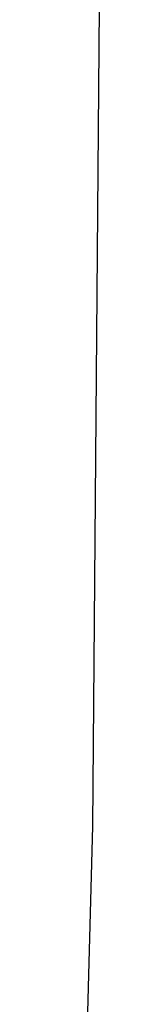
# Model space of a CAD drawing. Header units: millimetres. Extents: x -2852 to 102, y -106 to 97.
# Tile 281 of 656: x -2673.3154 to -2673.299, y -5.3622 to -5.2067. Entities that reach past the tile are written whole.
import ezdxf

# ---------------------------------------------------------------- set-up
doc = ezdxf.new("R2010")
doc.units = ezdxf.units.MM
doc.header["$MEASUREMENT"] = 0
doc.layers.add('Predefinito', color=5, linetype='Continuous')

msp = doc.modelspace()

# ---------------------------------------------------------------- linework, layer by layer
at = {"layer": 'Predefinito', "extrusion": (-0.447515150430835, -0.0006117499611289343, 0.8942761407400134)}
msp.add_lwpolyline([(2.672366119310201, -1930.797504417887), (2.295968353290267, -1930.804038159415), (1.92002411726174, -1930.823631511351), (1.544986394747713, -1930.856260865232), (1.171307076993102, -1930.901886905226), (0.7994364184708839, -1930.960454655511), (0.4298224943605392, -1931.031893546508), (0.0629106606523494, -1931.116117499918), (-0.3008569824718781, -1931.213025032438), (-0.6610421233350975, -1931.322499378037), (-1.017210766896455, -1931.444408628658), (-1.368933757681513, -1931.578605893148), (-1.715787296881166, -1931.724929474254), (-2.057353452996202, -1931.883203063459), (-2.393220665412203, -1932.053235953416), (-2.722984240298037, -1932.234823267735), (-3.046246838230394, -1932.427746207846), (-3.362618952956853, -1932.631772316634), (-3.671719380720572, -1932.846655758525), (-3.973175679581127, -1933.072137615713), (-4.266624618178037, -1933.307946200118), (-4.551712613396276, -1933.553797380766), (-4.828096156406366, -1933.80939492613), (-5.095442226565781, -1934.074430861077), (-5.353428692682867, -1934.348585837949), (-5.601744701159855, -1934.631529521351), (-5.840091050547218, -1934.922920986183), (-6.068180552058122, -1935.222409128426), (-6.285738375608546, -1935.529633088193), (-6.492502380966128, -1935.844222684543), (-6.68822343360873, -1936.165798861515), (-6.872665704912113, -1936.493974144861), (-7.045606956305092, -1936.828353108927), (-7.206838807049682, -1937.168532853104), (-7.356166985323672, -1937.514103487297), (-7.493411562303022, -1937.864648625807), (-7.618407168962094, -1938.219745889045), (-7.731003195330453, -1938.578967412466), (-7.831063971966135, -1938.941880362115), (-7.918468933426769, -1939.308047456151), (-7.993112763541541, -1939.677027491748), (-8.054905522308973, -1940.048375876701), (-8.103772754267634, -1940.421645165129), (-8.139655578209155, -1940.796385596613), (-8.162510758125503, -1941.172145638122), (-8.172310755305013, -1941.548472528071), (-8.169043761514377, -1941.924912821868), (-8.152713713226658, -1942.301012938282), (-8.123340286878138, -1942.676319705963), (-8.080958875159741, -1943.050380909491), (-8.025620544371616, -1943.422745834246), (-7.9573919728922, -1943.7929658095), (-7.876355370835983, -1944.160594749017), (-7.782608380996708, -1944.525189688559), (-7.676263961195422, -1944.88631131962), (-7.557450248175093, -1945.243524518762), (-7.426310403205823, -1945.596398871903), (-7.283002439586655, -1945.944509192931), (-7.127699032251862, -1946.287436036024), (-6.960587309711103, -1946.624766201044), (-6.781868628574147, -1946.956093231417), (-6.591758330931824, -1947.281017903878), (-6.390485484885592, -1947.599148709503), (-6.178292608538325, -1947.91010232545), (-5.95543537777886, -1948.213504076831), (-5.722182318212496, -1948.508988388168), (-5.478814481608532, -1948.796199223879), (-5.225625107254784, -1949.074790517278), (-4.962919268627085, -1949.344426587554), (-4.691013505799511, -1949.604782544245), (-4.410235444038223, -1949.855544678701), (-4.12092339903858, -1950.09641084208), (-3.823425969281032, -1950.327090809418), (-3.518101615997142, -1950.54730662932), (-3.205318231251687, -1950.756792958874), (-2.885452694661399, -1950.955297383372), (-2.558890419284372, -1951.142580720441), (-2.226024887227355, -1951.318417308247), (-1.88725717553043, -1951.482595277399), (-1.542995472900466, -1951.63491680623), (-1.193654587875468, -1951.775198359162), (-0.8396554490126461, -1951.903270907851), (-0.4814245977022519, -1952.018980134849), (-0.1193936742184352, -1952.122186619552), (0.2460011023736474, -1952.212766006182), (0.6143194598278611, -1952.290609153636), (0.9851176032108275, -1952.355622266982), (1.357948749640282, -1952.407727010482), (1.732363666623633, -1952.446860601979), (2.107911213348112, -1952.472975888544), (2.484138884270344, -1952.486041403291), (2.860593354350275, -1952.486041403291), (3.236821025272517, -1952.472975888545), (3.612368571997, -1952.446860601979), (3.986783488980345, -1952.407727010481), (4.359614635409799, -1952.355622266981), (4.730412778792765, -1952.290609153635), (5.098731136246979, -1952.212766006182), (5.464125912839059, -1952.122186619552), (5.826156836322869, -1952.018980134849), (6.184387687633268, -1951.903270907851), (6.538386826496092, -1951.775198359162), (6.887727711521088, -1951.63491680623), (7.231989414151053, -1951.482595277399), (7.570757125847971, -1951.318417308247), (7.903622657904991, -1951.14258072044), (8.23018493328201, -1950.955297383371), (8.550050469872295, -1950.756792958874), (8.862833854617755, -1950.54730662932), (9.168158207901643, -1950.327090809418), (9.465655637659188, -1950.09641084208), (9.75496768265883, -1949.8555446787), (10.03574574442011, -1949.604782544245), (10.30765150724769, -1949.344426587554), (10.57035734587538, -1949.074790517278), (10.82354672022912, -1948.79619922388), (11.06691455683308, -1948.508988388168), (11.30016761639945, -1948.213504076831), (11.52302484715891, -1947.91010232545), (11.73521772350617, -1947.599148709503), (11.9364905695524, -1947.281017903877), (12.12660086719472, -1946.956093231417), (12.30531954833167, -1946.624766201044), (12.47243127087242, -1946.287436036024), (12.62773467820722, -1945.944509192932), (12.77104264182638, -1945.596398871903), (12.90218248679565, -1945.243524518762), (13.02099619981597, -1944.88631131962), (13.12734061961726, -1944.525189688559), (13.22108760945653, -1944.160594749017), (13.30212421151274, -1943.7929658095), (13.37035278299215, -1943.422745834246), (13.42569111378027, -1943.05038090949), (13.46807252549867, -1942.676319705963), (13.49744595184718, -1942.301012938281), (13.5137760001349, -1941.924912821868), (13.51704299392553, -1941.548472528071), (13.50724299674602, -1941.172145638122), (13.48438781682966, -1940.796385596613), (13.44850499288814, -1940.421645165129), (13.39963776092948, -1940.048375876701), (13.33784500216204, -1939.677027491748), (13.26320117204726, -1939.308047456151), (13.17579621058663, -1938.941880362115), (13.07573543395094, -1938.578967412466), (12.96313940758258, -1938.219745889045), (12.8381438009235, -1937.864648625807), (12.70089922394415, -1937.514103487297), (12.55157104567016, -1937.168532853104), (12.39033919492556, -1936.828353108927), (12.21739794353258, -1936.493974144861), (12.03295567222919, -1936.165798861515), (11.83723461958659, -1935.844222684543), (11.630470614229, -1935.529633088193), (11.41291279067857, -1935.222409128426), (11.18482328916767, -1934.922920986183), (10.9464769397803, -1934.631529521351), (10.69816093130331, -1934.348585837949), (10.44017446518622, -1934.074430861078), (10.17282839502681, -1933.80939492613), (9.896444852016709, -1933.553797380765), (9.611356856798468, -1933.307946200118), (9.317907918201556, -1933.072137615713), (9.016451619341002, -1932.846655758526), (8.707351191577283, -1932.631772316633), (8.390979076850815, -1932.427746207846), (8.067716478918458, -1932.234823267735), (7.737952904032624, -1932.053235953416), (7.402085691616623, -1931.883203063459), (7.060519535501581, -1931.724929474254), (6.713665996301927, -1931.578605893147), (6.361943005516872, -1931.444408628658), (6.005774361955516, -1931.322499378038), (5.645589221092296, -1931.213025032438), (5.281821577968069, -1931.116117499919), (4.914909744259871, -1931.031893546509), (4.54529582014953, -1930.960454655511), (4.173425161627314, -1930.901886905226), (3.799745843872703, -1930.856260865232), (3.424708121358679, -1930.823631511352), (3.048763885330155, -1930.804038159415), (2.672366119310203, -1930.797504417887)], dxfattribs=at)
at = {"layer": 'Predefinito', "extrusion": (-0.4475151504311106, -0.0006117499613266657, 0.8942761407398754)}
msp.add_lwpolyline([(2.672366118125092, -1951.713677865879), (2.324751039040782, -1951.707676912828), (1.977550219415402, -1951.689681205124), (1.631177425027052, -1951.659712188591), (1.28604543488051, -1951.617805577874), (0.9425655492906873, -1951.564011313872), (0.6011470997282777, -1951.498393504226), (0.2621969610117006, -1951.42103034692), (-0.0738809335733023, -1951.332014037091), (-0.4066860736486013, -1951.231450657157), (-0.7358218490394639, -1951.119460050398), (-1.060896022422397, -1950.996175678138), (-1.381521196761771, -1950.861744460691), (-1.6973152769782, -1950.716326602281), (-2.007901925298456, -1950.560095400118), (-2.312911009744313, -1950.393237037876), (-2.611979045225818, -1950.215950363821), (-2.904749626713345, -1950.028446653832), (-3.190873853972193, -1949.830949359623), (-3.470010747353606, -1949.623693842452), (-3.741827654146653, -1949.406927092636), (-4.006000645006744, -1949.180907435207), (-4.262214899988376, -1948.945904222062), (-4.510165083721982, -1948.702197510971), (-4.749555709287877, -1948.450077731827), (-4.98010149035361, -1948.189845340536), (-5.201527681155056, -1947.921810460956), (-5.413570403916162, -1947.646292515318), (-5.615976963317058, -1947.363619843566), (-5.808506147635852, -1947.074129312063), (-5.990928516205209, -1946.778165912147), (-6.163026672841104, -1946.476082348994), (-6.32459552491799, -1946.168238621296), (-6.47544252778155, -1945.855001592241), (-6.615387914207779, -1945.536744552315), (-6.744264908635, -1945.213846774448), (-6.861919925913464, -1944.886693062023), (-6.968212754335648, -1944.555673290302), (-7.063016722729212, -1944.221181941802), (-7.146218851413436, -1943.883617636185), (-7.217719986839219, -1943.543382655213), (-7.277434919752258, -1943.200882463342), (-7.325292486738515, -1942.856525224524), (-7.361235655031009, -1942.510721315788), (-7.385221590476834, -1942.163882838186), (-7.397221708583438, -1941.816423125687), (-7.397221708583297, -1941.468756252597), (-7.385221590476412, -1941.121296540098), (-7.361235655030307, -1940.774458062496), (-7.325292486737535, -1940.42865415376), (-7.277434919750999, -1940.084296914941), (-7.217719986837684, -1939.741796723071), (-7.146218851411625, -1939.401561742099), (-7.06301672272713, -1939.063997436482), (-6.968212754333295, -1938.729506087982), (-6.861919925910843, -1938.398486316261), (-6.744264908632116, -1938.071332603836), (-6.615387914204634, -1937.748434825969), (-6.475442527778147, -1937.430177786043), (-6.324595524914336, -1937.116940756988), (-6.1630266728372, -1936.809097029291), (-5.990928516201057, -1936.507013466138), (-5.808506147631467, -1936.211050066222), (-5.615976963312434, -1935.921559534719), (-5.413570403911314, -1935.638886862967), (-5.201527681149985, -1935.363368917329), (-4.980101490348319, -1935.09533403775), (-4.749555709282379, -1934.835101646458), (-4.51016508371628, -1934.582981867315), (-4.262214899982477, -1934.339275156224), (-4.006000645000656, -1934.104271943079), (-3.741827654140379, -1933.87825228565), (-3.470010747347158, -1933.661485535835), (-3.19087385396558, -1933.454230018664), (-2.90474962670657, -1933.256732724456), (-2.611979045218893, -1933.069229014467), (-2.312911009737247, -1932.891942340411), (-2.007901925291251, -1932.725083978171), (-1.697315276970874, -1932.568852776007), (-1.381521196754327, -1932.423434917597), (-1.060896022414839, -1932.289003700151), (-0.7358218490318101, -1932.16571932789), (-0.406686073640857, -1932.053728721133), (-0.0738809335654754, -1931.953165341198), (0.2621969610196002, -1931.864149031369), (0.6011470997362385, -1931.786785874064), (0.9425655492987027, -1931.721168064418), (1.286045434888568, -1931.667373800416), (1.631177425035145, -1931.6254671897), (1.97755021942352, -1931.595498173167), (2.32475103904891, -1931.577502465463), (2.672366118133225, -1931.571501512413)], dxfattribs=at)
at = {"layer": 'Predefinito', "extrusion": (-0.4475151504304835, -0.0006117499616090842, 0.894276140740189)}
msp.add_lwpolyline([(2.672366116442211, -1932.642589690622), (2.361720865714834, -1932.647952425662), (2.051445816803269, -1932.664034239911), (1.741910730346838, -1932.690815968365), (1.433484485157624, -1932.728265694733), (1.126534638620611, -1932.776338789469), (0.8214269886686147, -1932.834977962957), (0.5185251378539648, -1932.904113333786), (0.2181900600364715, -1932.983662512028), (-0.0792203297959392, -1933.073530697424), (-0.3733516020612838, -1933.173610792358), (-0.663853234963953, -1933.283783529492), (-0.9503790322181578, -1933.403917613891), (-1.232587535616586, -1933.533869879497), (-1.510142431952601, -1933.67348545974), (-1.782712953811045, -1933.822597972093), (-2.049974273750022, -1933.981029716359), (-2.311607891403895, -1934.148591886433), (-2.567302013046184, -1934.325084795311), (-2.816751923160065, -1934.510298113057), (-3.059660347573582, -1934.704011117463), (-3.295737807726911, -1934.905992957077), (-3.524702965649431, -1935.116002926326), (-3.746282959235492, -1935.333790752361), (-3.960213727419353, -1935.559096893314), (-4.166240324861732, -1935.791652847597), (-4.364117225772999, -1936.031181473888), (-4.553608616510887, -1936.277397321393), (-4.734488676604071, -1936.530006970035), (-4.906541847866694, -1936.788709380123), (-5.069563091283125, -1937.053196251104), (-5.22335813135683, -1937.323152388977), (-5.367743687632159, -1937.598256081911), (-5.50254769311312, -1937.878179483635), (-5.627609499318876, -1938.162589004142), (-5.742780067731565, -1938.451145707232), (-5.847922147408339, -1938.743505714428), (-5.942910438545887, -1939.039320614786), (-6.027631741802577, -1939.338237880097), (-6.101985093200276, -1939.639901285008), (-6.165881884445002, -1939.943951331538), (-6.219245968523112, -1940.250025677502), (-6.262013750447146, -1940.557759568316), (-6.294134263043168, -1940.866786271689), (-6.315569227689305, -1941.176737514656), (-6.326293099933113, -1941.487243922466), (-6.326293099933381, -1941.797935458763), (-6.315569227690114, -1942.108441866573), (-6.294134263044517, -1942.41839310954), (-6.262013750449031, -1942.727419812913), (-6.219245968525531, -1943.035153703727), (-6.165881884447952, -1943.34122804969), (-6.101985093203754, -1943.645278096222), (-6.027631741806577, -1943.946941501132), (-5.942910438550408, -1944.245858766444), (-5.847922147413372, -1944.541673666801), (-5.742780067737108, -1944.834033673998), (-5.62760949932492, -1945.122590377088), (-5.502547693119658, -1945.406999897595), (-5.367743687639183, -1945.68692329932), (-5.223358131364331, -1945.962026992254), (-5.069563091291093, -1946.231983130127), (-4.906541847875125, -1946.496470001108), (-4.734488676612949, -1946.755172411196), (-4.553608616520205, -1947.007782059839), (-4.364117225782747, -1947.253997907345), (-4.166240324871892, -1947.493526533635), (-3.96021372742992, -1947.726082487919), (-3.746282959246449, -1947.951388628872), (-3.524702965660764, -1948.169176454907), (-3.29573780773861, -1948.379186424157), (-3.059660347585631, -1948.581168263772), (-2.816751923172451, -1948.774881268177), (-2.567302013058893, -1948.960094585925), (-2.311607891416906, -1949.136587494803), (-2.049974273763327, -1949.304149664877), (-1.782712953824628, -1949.462581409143), (-1.510142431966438, -1949.611693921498), (-1.232587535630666, -1949.751309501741), (-0.9503790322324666, -1949.881261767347), (-0.663853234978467, -1950.001395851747), (-0.3733516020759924, -1950.111568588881), (-0.0792203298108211, -1950.211648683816), (0.2181900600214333, -1950.301516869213), (0.5185251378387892, -1950.381066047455), (0.8214269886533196, -1950.450201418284), (1.126534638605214, -1950.508840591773), (1.433484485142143, -1950.556913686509), (1.741910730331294, -1950.594363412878), (2.051445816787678, -1950.621145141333), (2.361720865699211, -1950.637226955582), (2.67236611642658, -1950.642589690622)], dxfattribs=at)
at = {"layer": 'Predefinito', "extrusion": (-0.5601379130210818, -0.0007657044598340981, 0.828399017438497)}
msp.add_lwpolyline([(1.524329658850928, -1657.249171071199), (1.368958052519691, -1657.247446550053), (1.212267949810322, -1657.242211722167), (1.054361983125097, -1657.233376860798), (0.8953485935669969, -1657.220855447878), (0.7353419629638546, -1657.204564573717), (0.5744619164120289, -1657.18442534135), (0.4128337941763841, -1657.16036327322), (0.2505882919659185, -1657.132308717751), (0.0878612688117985, -1657.100197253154), (-0.0752064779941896, -1657.063970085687), (-0.2384694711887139, -1657.023574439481), (-0.4017778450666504, -1656.978963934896), (-0.5649776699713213, -1656.930098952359), (-0.7279113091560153, -1656.876946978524), (-0.8904178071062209, -1656.819482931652), (-1.052333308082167, -1656.757689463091), (-1.213491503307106, -1656.691557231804), (-1.373724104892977, -1656.621085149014), (-1.532861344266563, -1656.546280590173), (-1.690732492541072, -1656.467159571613), (-1.847166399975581, -1656.38374688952), (-2.001992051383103, -1656.296076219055), (-2.15503913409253, -1656.20419017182), (-2.306138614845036, -1656.108140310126), (-2.455123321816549, -1656.007987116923), (-2.601828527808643, -1655.903799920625), (-2.746092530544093, -1655.795656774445), (-2.887757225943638, -1655.683644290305), (-3.026668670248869, -1655.567857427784), (-3.162677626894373, -1655.448399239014), (-3.295640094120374, -1655.325380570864), (-3.425417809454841, -1655.198919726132), (-3.55187872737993, -1655.069142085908), (-3.674897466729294, -1654.936179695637), (-3.794355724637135, -1654.80017081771), (-3.910142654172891, -1654.661259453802), (-4.022155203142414, -1654.519594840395), (-4.130298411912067, -1654.375330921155), (-4.234485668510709, -1654.228625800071), (-4.33463891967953, -1654.079641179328), (-4.430688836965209, -1653.928541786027), (-4.522574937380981, -1653.775494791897), (-4.61024565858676, -1653.620669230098), (-4.693658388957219, -1653.464235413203), (-4.772779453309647, -1653.3063643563), (-4.847584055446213, -1653.14722720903), (-4.918056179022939, -1652.986994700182), (-4.98418844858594, -1652.825836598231), (-5.045981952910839, -1652.663921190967), (-5.103446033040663, -1652.501414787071), (-5.156598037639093, -1652.338481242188), (-5.205463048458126, -1652.175281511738), (-5.250073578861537, -1652.011973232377), (-5.29046924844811, -1651.848710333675), (-5.326696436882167, -1651.685642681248), (-5.358807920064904, -1651.522915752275), (-5.386862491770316, -1651.360670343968), (-5.410924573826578, -1651.199042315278), (-5.431063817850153, -1651.038162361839), (-5.447354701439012, -1650.878155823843), (-5.459876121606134, -1650.719142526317), (-5.468710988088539, -1650.561236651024), (-5.473945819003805, -1650.404546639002), (-5.47567034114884, -1650.249175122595), (-5.473945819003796, -1650.093803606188), (-5.468710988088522, -1649.937113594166), (-5.45987612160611, -1649.779207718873), (-5.44735470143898, -1649.620194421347), (-5.431063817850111, -1649.460187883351), (-5.410924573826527, -1649.299307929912), (-5.386862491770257, -1649.137679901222), (-5.358807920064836, -1648.975434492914), (-5.326696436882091, -1648.812707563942), (-5.290469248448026, -1648.649639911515), (-5.250073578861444, -1648.486377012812), (-5.205463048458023, -1648.323068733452), (-5.156598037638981, -1648.159869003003), (-5.103446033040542, -1647.99693545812), (-5.04598195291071, -1647.834429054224), (-4.984188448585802, -1647.672513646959), (-4.918056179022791, -1647.511355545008), (-4.847584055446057, -1647.35112303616), (-4.772779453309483, -1647.191985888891), (-4.693658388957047, -1647.034114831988), (-4.610245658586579, -1646.877681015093), (-4.522574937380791, -1646.722855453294), (-4.430688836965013, -1646.569808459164), (-4.334638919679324, -1646.418709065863), (-4.234485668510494, -1646.269724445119), (-4.130298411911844, -1646.123019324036), (-4.022155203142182, -1645.978755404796), (-3.910142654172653, -1645.837090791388), (-3.794355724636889, -1645.698179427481), (-3.674897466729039, -1645.562170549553), (-3.551878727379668, -1645.429208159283), (-3.425417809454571, -1645.29943051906), (-3.295640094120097, -1645.172969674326), (-3.162677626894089, -1645.049951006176), (-3.026668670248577, -1644.930492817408), (-2.88775722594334, -1644.814705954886), (-2.746092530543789, -1644.702693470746), (-2.601828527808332, -1644.594550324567), (-2.455123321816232, -1644.490363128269), (-2.306138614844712, -1644.390209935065), (-2.155039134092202, -1644.29416007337), (-2.001992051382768, -1644.202274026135), (-1.84716639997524, -1644.114603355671), (-1.690732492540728, -1644.031190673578), (-1.532861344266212, -1643.952069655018), (-1.373724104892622, -1643.877265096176), (-1.213491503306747, -1643.806793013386), (-1.052333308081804, -1643.740660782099), (-0.8904178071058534, -1643.678867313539), (-0.7279113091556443, -1643.621403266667), (-0.5649776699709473, -1643.568251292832), (-0.4017778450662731, -1643.519386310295), (-0.238469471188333, -1643.47477580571), (-0.0752064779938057, -1643.434380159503), (0.0878612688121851, -1643.398152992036), (0.2505882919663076, -1643.366041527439), (0.4128337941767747, -1643.337986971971), (0.5744619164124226, -1643.313924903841), (0.7353419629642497, -1643.293785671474), (0.8953485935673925, -1643.277494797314), (1.054361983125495, -1643.264973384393), (1.212267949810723, -1643.256138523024), (1.368958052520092, -1643.250903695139), (1.524329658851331, -1643.249179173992), (1.679701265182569, -1643.250903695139), (1.836391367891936, -1643.256138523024), (1.994297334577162, -1643.264973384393), (2.153310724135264, -1643.277494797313), (2.313317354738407, -1643.293785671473), (2.474197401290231, -1643.313924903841), (2.635825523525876, -1643.337986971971), (2.798071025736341, -1643.366041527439), (2.960798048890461, -1643.398152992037), (3.123865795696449, -1643.434380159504), (3.287128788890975, -1643.47477580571), (3.45043716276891, -1643.519386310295), (3.613636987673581, -1643.568251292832), (3.776570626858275, -1643.621403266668), (3.939077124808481, -1643.678867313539), (4.100992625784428, -1643.740660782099), (4.262150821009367, -1643.806793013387), (4.42238342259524, -1643.877265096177), (4.581520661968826, -1643.952069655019), (4.739391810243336, -1644.031190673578), (4.895825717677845, -1644.114603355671), (5.050651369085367, -1644.202274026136), (5.203698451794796, -1644.294160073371), (5.354797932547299, -1644.390209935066), (5.503782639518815, -1644.490363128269), (5.650487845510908, -1644.594550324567), (5.794751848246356, -1644.702693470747), (5.936416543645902, -1644.814705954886), (6.075327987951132, -1644.930492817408), (6.211336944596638, -1645.049951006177), (6.344299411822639, -1645.172969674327), (6.474077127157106, -1645.29943051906), (6.600538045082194, -1645.429208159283), (6.723556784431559, -1645.562170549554), (6.843015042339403, -1645.698179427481), (6.958801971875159, -1645.837090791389), (7.07081452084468, -1645.978755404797), (7.178957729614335, -1646.123019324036), (7.283144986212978, -1646.26972444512), (7.383298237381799, -1646.418709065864), (7.47934815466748, -1646.569808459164), (7.571234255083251, -1646.722855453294), (7.658904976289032, -1646.877681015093), (7.742317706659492, -1647.034114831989), (7.821438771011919, -1647.191985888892), (7.896243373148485, -1647.351123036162), (7.966715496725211, -1647.511355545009), (8.032847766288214, -1647.67251364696), (8.094641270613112, -1647.834429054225), (8.152105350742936, -1647.99693545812), (8.205257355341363, -1648.159869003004), (8.254122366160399, -1648.323068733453), (8.298732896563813, -1648.486377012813), (8.339128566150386, -1648.649639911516), (8.375355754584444, -1648.812707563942), (8.40746723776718, -1648.975434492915), (8.435521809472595, -1649.137679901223), (8.459583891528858, -1649.299307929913), (8.479723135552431, -1649.460187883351), (8.496014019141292, -1649.620194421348), (8.508535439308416, -1649.779207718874), (8.517370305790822, -1649.937113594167), (8.522605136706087, -1650.093803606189), (8.524329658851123, -1650.249175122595), (8.522605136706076, -1650.404546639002), (8.517370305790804, -1650.561236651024), (8.508535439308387, -1650.719142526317), (8.496014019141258, -1650.878155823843), (8.479723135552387, -1651.03816236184), (8.459583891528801, -1651.199042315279), (8.43552180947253, -1651.360670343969), (8.407467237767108, -1651.522915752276), (8.375355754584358, -1651.685642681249), (8.339128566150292, -1651.848710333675), (8.298732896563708, -1652.011973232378), (8.254122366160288, -1652.175281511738), (8.205257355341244, -1652.338481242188), (8.152105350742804, -1652.501414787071), (8.094641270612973, -1652.663921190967), (8.032847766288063, -1652.825836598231), (7.96671549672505, -1652.986994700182), (7.896243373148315, -1653.14722720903), (7.821438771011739, -1653.3063643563), (7.742317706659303, -1653.464235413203), (7.658904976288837, -1653.620669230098), (7.571234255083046, -1653.775494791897), (7.479348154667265, -1653.928541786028), (7.383298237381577, -1654.079641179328), (7.283144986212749, -1654.228625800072), (7.178957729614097, -1654.375330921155), (7.070814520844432, -1654.519594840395), (6.958801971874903, -1654.661259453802), (6.84301504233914, -1654.80017081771), (6.723556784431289, -1654.936179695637), (6.600538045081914, -1655.069142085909), (6.474077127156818, -1655.198919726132), (6.344299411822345, -1655.325380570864), (6.211336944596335, -1655.448399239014), (6.075327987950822, -1655.567857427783), (5.936416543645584, -1655.683644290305), (5.794751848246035, -1655.795656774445), (5.650487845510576, -1655.903799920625), (5.503782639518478, -1656.007987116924), (5.354797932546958, -1656.108140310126), (5.203698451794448, -1656.204190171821), (5.050651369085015, -1656.296076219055), (4.895825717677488, -1656.38374688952), (4.739391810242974, -1656.467159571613), (4.581520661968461, -1656.546280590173), (4.42238342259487, -1656.621085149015), (4.262150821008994, -1656.691557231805), (4.100992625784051, -1656.757689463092), (3.939077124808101, -1656.819482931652), (3.776570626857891, -1656.876946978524), (3.613636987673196, -1656.930098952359), (3.450437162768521, -1656.978963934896), (3.287128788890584, -1657.023574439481), (3.123865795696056, -1657.063970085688), (2.960798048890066, -1657.100197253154), (2.798071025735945, -1657.132308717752), (2.635825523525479, -1657.16036327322), (2.474197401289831, -1657.18442534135), (2.313317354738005, -1657.204564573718), (2.153310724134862, -1657.220855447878), (1.994297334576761, -1657.233376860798), (1.836391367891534, -1657.242211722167), (1.679701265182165, -1657.247446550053), (1.524329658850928, -1657.249171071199)], dxfattribs=at)
msp.add_lwpolyline([(1.524329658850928, -1657.249171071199), (1.368958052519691, -1657.247446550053), (1.212267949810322, -1657.242211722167), (1.054361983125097, -1657.233376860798), (0.8953485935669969, -1657.220855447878), (0.7353419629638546, -1657.204564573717), (0.5744619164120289, -1657.18442534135), (0.4128337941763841, -1657.16036327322), (0.2505882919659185, -1657.132308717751), (0.0878612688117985, -1657.100197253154), (-0.0752064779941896, -1657.063970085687), (-0.2384694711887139, -1657.023574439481), (-0.4017778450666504, -1656.978963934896), (-0.5649776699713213, -1656.930098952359), (-0.7279113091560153, -1656.876946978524), (-0.8904178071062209, -1656.819482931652), (-1.052333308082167, -1656.757689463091), (-1.213491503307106, -1656.691557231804), (-1.373724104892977, -1656.621085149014), (-1.532861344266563, -1656.546280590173), (-1.690732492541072, -1656.467159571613), (-1.847166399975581, -1656.38374688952), (-2.001992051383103, -1656.296076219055), (-2.15503913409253, -1656.20419017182), (-2.306138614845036, -1656.108140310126), (-2.455123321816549, -1656.007987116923), (-2.601828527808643, -1655.903799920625), (-2.746092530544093, -1655.795656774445), (-2.887757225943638, -1655.683644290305), (-3.026668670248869, -1655.567857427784), (-3.162677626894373, -1655.448399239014), (-3.295640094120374, -1655.325380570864), (-3.425417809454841, -1655.198919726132), (-3.55187872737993, -1655.069142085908), (-3.674897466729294, -1654.936179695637), (-3.794355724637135, -1654.80017081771), (-3.910142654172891, -1654.661259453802), (-4.022155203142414, -1654.519594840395), (-4.130298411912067, -1654.375330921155), (-4.234485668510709, -1654.228625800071), (-4.33463891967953, -1654.079641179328), (-4.430688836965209, -1653.928541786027), (-4.522574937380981, -1653.775494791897), (-4.61024565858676, -1653.620669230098), (-4.693658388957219, -1653.464235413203), (-4.772779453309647, -1653.3063643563), (-4.847584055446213, -1653.14722720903), (-4.918056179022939, -1652.986994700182), (-4.98418844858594, -1652.825836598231), (-5.045981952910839, -1652.663921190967), (-5.103446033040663, -1652.501414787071), (-5.156598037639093, -1652.338481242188), (-5.205463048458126, -1652.175281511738), (-5.250073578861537, -1652.011973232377), (-5.29046924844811, -1651.848710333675), (-5.326696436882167, -1651.685642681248), (-5.358807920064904, -1651.522915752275), (-5.386862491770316, -1651.360670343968), (-5.410924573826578, -1651.199042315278), (-5.431063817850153, -1651.038162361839), (-5.447354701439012, -1650.878155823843), (-5.459876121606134, -1650.719142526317), (-5.468710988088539, -1650.561236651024), (-5.473945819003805, -1650.404546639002), (-5.47567034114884, -1650.249175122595), (-5.473945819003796, -1650.093803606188), (-5.468710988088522, -1649.937113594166), (-5.45987612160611, -1649.779207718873), (-5.44735470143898, -1649.620194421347), (-5.431063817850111, -1649.460187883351), (-5.410924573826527, -1649.299307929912), (-5.386862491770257, -1649.137679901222), (-5.358807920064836, -1648.975434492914), (-5.326696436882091, -1648.812707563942), (-5.290469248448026, -1648.649639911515), (-5.250073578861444, -1648.486377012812), (-5.205463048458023, -1648.323068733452), (-5.156598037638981, -1648.159869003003), (-5.103446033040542, -1647.99693545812), (-5.04598195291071, -1647.834429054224), (-4.984188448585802, -1647.672513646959), (-4.918056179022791, -1647.511355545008), (-4.847584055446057, -1647.35112303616), (-4.772779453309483, -1647.191985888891), (-4.693658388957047, -1647.034114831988), (-4.610245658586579, -1646.877681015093), (-4.522574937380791, -1646.722855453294), (-4.430688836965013, -1646.569808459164), (-4.334638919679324, -1646.418709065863), (-4.234485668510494, -1646.269724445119), (-4.130298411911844, -1646.123019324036), (-4.022155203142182, -1645.978755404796), (-3.910142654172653, -1645.837090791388), (-3.794355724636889, -1645.698179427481), (-3.674897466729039, -1645.562170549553), (-3.551878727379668, -1645.429208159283), (-3.425417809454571, -1645.29943051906), (-3.295640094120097, -1645.172969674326), (-3.162677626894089, -1645.049951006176), (-3.026668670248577, -1644.930492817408), (-2.88775722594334, -1644.814705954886), (-2.746092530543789, -1644.702693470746), (-2.601828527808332, -1644.594550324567), (-2.455123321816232, -1644.490363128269), (-2.306138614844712, -1644.390209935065), (-2.155039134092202, -1644.29416007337), (-2.001992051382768, -1644.202274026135), (-1.84716639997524, -1644.114603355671), (-1.690732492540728, -1644.031190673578), (-1.532861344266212, -1643.952069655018), (-1.373724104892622, -1643.877265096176), (-1.213491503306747, -1643.806793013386), (-1.052333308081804, -1643.740660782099), (-0.8904178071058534, -1643.678867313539), (-0.7279113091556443, -1643.621403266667), (-0.5649776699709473, -1643.568251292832), (-0.4017778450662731, -1643.519386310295), (-0.238469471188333, -1643.47477580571), (-0.0752064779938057, -1643.434380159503), (0.0878612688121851, -1643.398152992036), (0.2505882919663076, -1643.366041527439), (0.4128337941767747, -1643.337986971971), (0.5744619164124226, -1643.313924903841), (0.7353419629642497, -1643.293785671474), (0.8953485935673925, -1643.277494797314), (1.054361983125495, -1643.264973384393), (1.212267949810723, -1643.256138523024), (1.368958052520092, -1643.250903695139), (1.524329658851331, -1643.249179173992), (1.679701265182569, -1643.250903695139), (1.836391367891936, -1643.256138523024), (1.994297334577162, -1643.264973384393), (2.153310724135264, -1643.277494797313), (2.313317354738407, -1643.293785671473), (2.474197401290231, -1643.313924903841), (2.635825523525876, -1643.337986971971), (2.798071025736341, -1643.366041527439), (2.960798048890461, -1643.398152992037), (3.123865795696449, -1643.434380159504), (3.287128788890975, -1643.47477580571), (3.45043716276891, -1643.519386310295), (3.613636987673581, -1643.568251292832), (3.776570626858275, -1643.621403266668), (3.939077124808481, -1643.678867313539), (4.100992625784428, -1643.740660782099), (4.262150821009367, -1643.806793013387), (4.42238342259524, -1643.877265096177), (4.581520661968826, -1643.952069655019), (4.739391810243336, -1644.031190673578), (4.895825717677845, -1644.114603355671), (5.050651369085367, -1644.202274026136), (5.203698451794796, -1644.294160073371), (5.354797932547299, -1644.390209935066), (5.503782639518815, -1644.490363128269), (5.650487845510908, -1644.594550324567), (5.794751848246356, -1644.702693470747), (5.936416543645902, -1644.814705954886), (6.075327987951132, -1644.930492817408), (6.211336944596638, -1645.049951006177), (6.344299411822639, -1645.172969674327), (6.474077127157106, -1645.29943051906), (6.600538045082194, -1645.429208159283), (6.723556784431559, -1645.562170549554), (6.843015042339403, -1645.698179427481), (6.958801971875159, -1645.837090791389), (7.07081452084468, -1645.978755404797), (7.178957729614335, -1646.123019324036), (7.283144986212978, -1646.26972444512), (7.383298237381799, -1646.418709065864), (7.47934815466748, -1646.569808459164), (7.571234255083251, -1646.722855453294), (7.658904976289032, -1646.877681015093), (7.742317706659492, -1647.034114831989), (7.821438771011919, -1647.191985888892), (7.896243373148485, -1647.351123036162), (7.966715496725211, -1647.511355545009), (8.032847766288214, -1647.67251364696), (8.094641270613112, -1647.834429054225), (8.152105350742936, -1647.99693545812), (8.205257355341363, -1648.159869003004), (8.254122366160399, -1648.323068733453), (8.298732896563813, -1648.486377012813), (8.339128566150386, -1648.649639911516), (8.375355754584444, -1648.812707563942), (8.40746723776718, -1648.975434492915), (8.435521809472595, -1649.137679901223), (8.459583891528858, -1649.299307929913), (8.479723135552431, -1649.460187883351), (8.496014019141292, -1649.620194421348), (8.508535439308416, -1649.779207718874), (8.517370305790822, -1649.937113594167), (8.522605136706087, -1650.093803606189), (8.524329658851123, -1650.249175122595), (8.522605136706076, -1650.404546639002), (8.517370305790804, -1650.561236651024), (8.508535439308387, -1650.719142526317), (8.496014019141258, -1650.878155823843), (8.479723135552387, -1651.03816236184), (8.459583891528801, -1651.199042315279), (8.43552180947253, -1651.360670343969), (8.407467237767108, -1651.522915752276), (8.375355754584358, -1651.685642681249), (8.339128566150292, -1651.848710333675), (8.298732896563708, -1652.011973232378), (8.254122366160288, -1652.175281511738), (8.205257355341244, -1652.338481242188), (8.152105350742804, -1652.501414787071), (8.094641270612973, -1652.663921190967), (8.032847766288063, -1652.825836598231), (7.96671549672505, -1652.986994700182), (7.896243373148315, -1653.14722720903), (7.821438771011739, -1653.3063643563), (7.742317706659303, -1653.464235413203), (7.658904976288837, -1653.620669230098), (7.571234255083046, -1653.775494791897), (7.479348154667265, -1653.928541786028), (7.383298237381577, -1654.079641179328), (7.283144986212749, -1654.228625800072), (7.178957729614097, -1654.375330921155), (7.070814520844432, -1654.519594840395), (6.958801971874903, -1654.661259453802), (6.84301504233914, -1654.80017081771), (6.723556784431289, -1654.936179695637), (6.600538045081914, -1655.069142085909), (6.474077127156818, -1655.198919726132), (6.344299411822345, -1655.325380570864), (6.211336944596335, -1655.448399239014), (6.075327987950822, -1655.567857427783), (5.936416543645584, -1655.683644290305), (5.794751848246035, -1655.795656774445), (5.650487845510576, -1655.903799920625), (5.503782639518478, -1656.007987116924), (5.354797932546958, -1656.108140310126), (5.203698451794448, -1656.204190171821), (5.050651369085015, -1656.296076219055), (4.895825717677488, -1656.38374688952), (4.739391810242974, -1656.467159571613), (4.581520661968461, -1656.546280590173), (4.42238342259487, -1656.621085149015), (4.262150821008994, -1656.691557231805), (4.100992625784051, -1656.757689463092), (3.939077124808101, -1656.819482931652), (3.776570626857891, -1656.876946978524), (3.613636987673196, -1656.930098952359), (3.450437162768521, -1656.978963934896), (3.287128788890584, -1657.023574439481), (3.123865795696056, -1657.063970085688), (2.960798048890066, -1657.100197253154), (2.798071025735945, -1657.132308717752), (2.635825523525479, -1657.16036327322), (2.474197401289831, -1657.18442534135), (2.313317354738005, -1657.204564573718), (2.153310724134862, -1657.220855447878), (1.994297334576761, -1657.233376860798), (1.836391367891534, -1657.242211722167), (1.679701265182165, -1657.247446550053), (1.524329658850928, -1657.249171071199)], dxfattribs=at)
at = {"layer": 'Predefinito', "extrusion": (-0.5509164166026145, -0.0007530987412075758, 0.8345600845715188)}
msp.add_lwpolyline([(1.524329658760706, -1682.886588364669), (1.36895805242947, -1682.884863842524), (1.212267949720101, -1682.879629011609), (1.054361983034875, -1682.870794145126), (0.8953485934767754, -1682.858272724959), (0.7353419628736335, -1682.84198184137), (0.57446191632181, -1682.821842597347), (0.4128337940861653, -1682.79778051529), (0.2505882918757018, -1682.769725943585), (0.0878612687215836, -1682.737614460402), (-0.0752064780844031, -1682.701387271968), (-0.2384694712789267, -1682.660991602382), (-0.4017778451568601, -1682.616381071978), (-0.5649776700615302, -1682.567516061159), (-0.7279113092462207, -1682.51436405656), (-0.8904178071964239, -1682.45689997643), (-1.05233330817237, -1682.395106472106), (-1.213491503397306, -1682.328974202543), (-1.373724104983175, -1682.258502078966), (-1.532861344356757, -1682.183697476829), (-1.690732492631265, -1682.104576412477), (-1.847166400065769, -1682.021163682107), (-2.001992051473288, -1681.933492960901), (-2.155039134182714, -1681.841606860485), (-2.306138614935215, -1681.745556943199), (-2.455123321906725, -1681.64540369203), (-2.601828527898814, -1681.541216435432), (-2.746092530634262, -1681.433073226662), (-2.887757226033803, -1681.321060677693), (-3.02666867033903, -1681.205273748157), (-3.162677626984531, -1681.085815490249), (-3.295640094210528, -1680.9627967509), (-3.425417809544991, -1680.836335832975), (-3.551878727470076, -1680.70655811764), (-3.674897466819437, -1680.573595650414), (-3.794355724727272, -1680.437586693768), (-3.910142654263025, -1680.298675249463), (-4.022155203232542, -1680.157010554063), (-4.130298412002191, -1680.012746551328), (-4.234485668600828, -1679.866041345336), (-4.334638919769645, -1679.717056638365), (-4.430688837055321, -1679.565957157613), (-4.522574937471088, -1679.412910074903), (-4.610245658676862, -1679.258084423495), (-4.693658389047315, -1679.10165051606), (-4.772779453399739, -1678.943779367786), (-4.8475840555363, -1678.784642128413), (-4.91805617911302, -1678.624409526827), (-4.984188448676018, -1678.463251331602), (-5.045981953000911, -1678.301335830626), (-5.10344603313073, -1678.138829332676), (-5.156598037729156, -1677.975895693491), (-5.205463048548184, -1677.812695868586), (-5.250073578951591, -1677.649387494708), (-5.290469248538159, -1677.486124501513), (-5.326696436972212, -1677.323056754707), (-5.358807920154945, -1677.160329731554), (-5.386862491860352, -1676.998084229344), (-5.410924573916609, -1676.836456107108), (-5.431063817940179, -1676.675576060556), (-5.447354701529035, -1676.515569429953), (-5.459876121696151, -1676.356556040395), (-5.468710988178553, -1676.19865007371), (-5.473945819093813, -1676.041959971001), (-5.475670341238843, -1675.886588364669), (-5.473945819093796, -1675.731216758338), (-5.468710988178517, -1675.574526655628), (-5.459876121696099, -1675.416620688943), (-5.447354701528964, -1675.257607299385), (-5.43106381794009, -1675.097600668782), (-5.410924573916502, -1674.93672062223), (-5.386862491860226, -1674.775092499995), (-5.358807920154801, -1674.612846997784), (-5.326696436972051, -1674.450119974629), (-5.290469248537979, -1674.287052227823), (-5.250073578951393, -1674.123789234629), (-5.205463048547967, -1673.960480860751), (-5.156598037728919, -1673.797281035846), (-5.103446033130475, -1673.634347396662), (-5.045981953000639, -1673.471840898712), (-4.984188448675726, -1673.309925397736), (-4.918056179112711, -1673.148767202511), (-4.847584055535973, -1672.988534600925), (-4.772779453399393, -1672.829397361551), (-4.693658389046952, -1672.671526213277), (-4.61024565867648, -1672.515092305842), (-4.522574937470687, -1672.360266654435), (-4.430688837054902, -1672.207219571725), (-4.334638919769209, -1672.056120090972), (-4.234485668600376, -1671.907135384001), (-4.130298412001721, -1671.760430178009), (-4.022155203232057, -1671.616166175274), (-3.910142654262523, -1671.474501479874), (-3.794355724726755, -1671.335590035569), (-3.674897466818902, -1671.199581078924), (-3.551878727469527, -1671.066618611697), (-3.425417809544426, -1670.936840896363), (-3.295640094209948, -1670.810379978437), (-3.162677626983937, -1670.687361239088), (-3.026668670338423, -1670.567902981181), (-2.887757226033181, -1670.452116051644), (-2.746092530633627, -1670.340103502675), (-2.601828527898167, -1670.231960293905), (-2.455123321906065, -1670.127773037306), (-2.306138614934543, -1670.027619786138), (-2.155039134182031, -1669.931569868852), (-2.001992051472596, -1669.839683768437), (-1.847166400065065, -1669.752013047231), (-1.690732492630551, -1669.668600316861), (-1.532861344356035, -1669.589479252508), (-1.373724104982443, -1669.514674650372), (-1.213491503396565, -1669.444202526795), (-1.052333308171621, -1669.378070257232), (-0.8904178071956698, -1669.316276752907), (-0.7279113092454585, -1669.258812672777), (-0.5649776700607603, -1669.205660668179), (-0.4017778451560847, -1669.15679565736), (-0.2384694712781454, -1669.112185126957), (-0.0752064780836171, -1669.07178945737), (0.0878612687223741, -1669.035562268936), (0.2505882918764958, -1669.003450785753), (0.4128337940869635, -1668.975396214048), (0.5744619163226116, -1668.951334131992), (0.7353419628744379, -1668.931194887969), (0.8953485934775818, -1668.91490400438), (1.054361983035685, -1668.902382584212), (1.212267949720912, -1668.89354771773), (1.36895805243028, -1668.888312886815), (1.524329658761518, -1668.886588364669), (1.679701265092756, -1668.888312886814), (1.836391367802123, -1668.893547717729), (1.994297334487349, -1668.902382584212), (2.153310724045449, -1668.914904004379), (2.31331735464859, -1668.931194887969), (2.474197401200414, -1668.951334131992), (2.635825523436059, -1668.975396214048), (2.798071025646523, -1669.003450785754), (2.960798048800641, -1669.035562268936), (3.123865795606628, -1669.07178945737), (3.287128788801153, -1669.112185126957), (3.450437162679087, -1669.15679565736), (3.613636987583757, -1669.205660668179), (3.776570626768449, -1669.258812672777), (3.939077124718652, -1669.316276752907), (4.100992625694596, -1669.378070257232), (4.262150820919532, -1669.444202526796), (4.422383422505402, -1669.514674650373), (4.581520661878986, -1669.589479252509), (4.739391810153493, -1669.668600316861), (4.895825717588, -1669.752013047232), (5.050651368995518, -1669.839683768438), (5.203698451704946, -1669.931569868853), (5.354797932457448, -1670.027619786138), (5.50378263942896, -1670.127773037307), (5.65048784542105, -1670.231960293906), (5.794751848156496, -1670.340103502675), (5.936416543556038, -1670.452116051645), (6.075327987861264, -1670.567902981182), (6.211336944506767, -1670.687361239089), (6.344299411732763, -1670.810379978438), (6.474077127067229, -1670.936840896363), (6.600538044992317, -1671.066618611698), (6.723556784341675, -1671.199581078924), (6.843015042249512, -1671.33559003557), (6.958801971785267, -1671.474501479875), (7.070814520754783, -1671.616166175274), (7.178957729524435, -1671.76043017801), (7.283144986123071, -1671.907135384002), (7.383298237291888, -1672.056120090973), (7.479348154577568, -1672.207219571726), (7.571234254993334, -1672.360266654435), (7.658904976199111, -1672.515092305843), (7.742317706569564, -1672.671526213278), (7.821438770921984, -1672.829397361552), (7.896243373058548, -1672.988534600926), (7.96671549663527, -1673.148767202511), (8.03284776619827, -1673.309925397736), (8.094641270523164, -1673.471840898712), (8.152105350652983, -1673.634347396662), (8.20525735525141, -1673.797281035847), (8.254122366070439, -1673.960480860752), (8.298732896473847, -1674.12378923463), (8.339128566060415, -1674.287052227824), (8.37535575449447, -1674.45011997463), (8.407467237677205, -1674.612846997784), (8.435521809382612, -1674.775092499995), (8.45958389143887, -1674.936720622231), (8.479723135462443, -1675.097600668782), (8.496014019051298, -1675.257607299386), (8.508535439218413, -1675.416620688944), (8.517370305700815, -1675.574526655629), (8.522605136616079, -1675.731216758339), (8.524329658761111, -1675.88658836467), (8.522605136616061, -1676.041959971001), (8.517370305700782, -1676.19865007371), (8.508535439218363, -1676.356556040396), (8.496014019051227, -1676.515569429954), (8.479723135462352, -1676.675576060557), (8.459583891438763, -1676.836456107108), (8.435521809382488, -1676.998084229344), (8.407467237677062, -1677.160329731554), (8.375355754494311, -1677.323056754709), (8.339128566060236, -1677.486124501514), (8.29873289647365, -1677.649387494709), (8.254122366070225, -1677.812695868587), (8.205257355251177, -1677.975895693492), (8.15210535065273, -1678.138829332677), (8.094641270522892, -1678.301335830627), (8.03284776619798, -1678.463251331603), (7.966715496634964, -1678.624409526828), (7.896243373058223, -1678.784642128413), (7.821438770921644, -1678.943779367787), (7.742317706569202, -1679.101650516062), (7.65890497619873, -1679.258084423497), (7.571234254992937, -1679.412910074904), (7.47934815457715, -1679.565957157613), (7.383298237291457, -1679.717056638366), (7.283144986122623, -1679.866041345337), (7.178957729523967, -1680.012746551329), (7.070814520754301, -1680.157010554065), (6.958801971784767, -1680.298675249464), (6.843015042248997, -1680.43758669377), (6.723556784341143, -1680.573595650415), (6.600538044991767, -1680.706558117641), (6.474077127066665, -1680.836335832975), (6.344299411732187, -1680.962796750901), (6.211336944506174, -1681.08581549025), (6.075327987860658, -1681.205273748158), (5.936416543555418, -1681.321060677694), (5.794751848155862, -1681.433073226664), (5.650487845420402, -1681.541216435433), (5.503782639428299, -1681.645403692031), (5.354797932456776, -1681.7455569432), (5.203698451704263, -1681.841606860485), (5.050651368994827, -1681.933492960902), (4.895825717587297, -1682.021163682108), (4.739391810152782, -1682.104576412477), (4.581520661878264, -1682.18369747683), (4.422383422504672, -1682.258502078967), (4.262150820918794, -1682.328974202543), (4.10099262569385, -1682.395106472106), (3.939077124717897, -1682.456899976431), (3.776570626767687, -1682.514364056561), (3.613636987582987, -1682.56751606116), (3.450437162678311, -1682.616381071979), (3.28712878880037, -1682.660991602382), (3.123865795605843, -1682.701387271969), (2.960798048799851, -1682.737614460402), (2.798071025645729, -1682.769725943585), (2.635825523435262, -1682.797780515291), (2.474197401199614, -1682.821842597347), (2.313317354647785, -1682.84198184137), (2.153310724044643, -1682.85827272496), (1.994297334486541, -1682.870794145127), (1.836391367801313, -1682.879629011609), (1.679701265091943, -1682.884863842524), (1.524329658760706, -1682.886588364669)], dxfattribs=at)
msp.add_lwpolyline([(1.524329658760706, -1682.886588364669), (1.36895805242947, -1682.884863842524), (1.212267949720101, -1682.879629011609), (1.054361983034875, -1682.870794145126), (0.8953485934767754, -1682.858272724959), (0.7353419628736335, -1682.84198184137), (0.57446191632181, -1682.821842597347), (0.4128337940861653, -1682.79778051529), (0.2505882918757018, -1682.769725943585), (0.0878612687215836, -1682.737614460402), (-0.0752064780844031, -1682.701387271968), (-0.2384694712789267, -1682.660991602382), (-0.4017778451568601, -1682.616381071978), (-0.5649776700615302, -1682.567516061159), (-0.7279113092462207, -1682.51436405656), (-0.8904178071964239, -1682.45689997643), (-1.05233330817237, -1682.395106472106), (-1.213491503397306, -1682.328974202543), (-1.373724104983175, -1682.258502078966), (-1.532861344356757, -1682.183697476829), (-1.690732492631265, -1682.104576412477), (-1.847166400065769, -1682.021163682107), (-2.001992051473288, -1681.933492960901), (-2.155039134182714, -1681.841606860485), (-2.306138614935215, -1681.745556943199), (-2.455123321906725, -1681.64540369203), (-2.601828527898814, -1681.541216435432), (-2.746092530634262, -1681.433073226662), (-2.887757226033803, -1681.321060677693), (-3.02666867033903, -1681.205273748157), (-3.162677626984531, -1681.085815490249), (-3.295640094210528, -1680.9627967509), (-3.425417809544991, -1680.836335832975), (-3.551878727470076, -1680.70655811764), (-3.674897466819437, -1680.573595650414), (-3.794355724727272, -1680.437586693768), (-3.910142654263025, -1680.298675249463), (-4.022155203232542, -1680.157010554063), (-4.130298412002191, -1680.012746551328), (-4.234485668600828, -1679.866041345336), (-4.334638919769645, -1679.717056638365), (-4.430688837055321, -1679.565957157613), (-4.522574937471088, -1679.412910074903), (-4.610245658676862, -1679.258084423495), (-4.693658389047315, -1679.10165051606), (-4.772779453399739, -1678.943779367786), (-4.8475840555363, -1678.784642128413), (-4.91805617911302, -1678.624409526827), (-4.984188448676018, -1678.463251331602), (-5.045981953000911, -1678.301335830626), (-5.10344603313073, -1678.138829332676), (-5.156598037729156, -1677.975895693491), (-5.205463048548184, -1677.812695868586), (-5.250073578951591, -1677.649387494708), (-5.290469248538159, -1677.486124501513), (-5.326696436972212, -1677.323056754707), (-5.358807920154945, -1677.160329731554), (-5.386862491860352, -1676.998084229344), (-5.410924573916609, -1676.836456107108), (-5.431063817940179, -1676.675576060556), (-5.447354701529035, -1676.515569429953), (-5.459876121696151, -1676.356556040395), (-5.468710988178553, -1676.19865007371), (-5.473945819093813, -1676.041959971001), (-5.475670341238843, -1675.886588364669), (-5.473945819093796, -1675.731216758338), (-5.468710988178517, -1675.574526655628), (-5.459876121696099, -1675.416620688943), (-5.447354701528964, -1675.257607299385), (-5.43106381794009, -1675.097600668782), (-5.410924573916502, -1674.93672062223), (-5.386862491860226, -1674.775092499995), (-5.358807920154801, -1674.612846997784), (-5.326696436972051, -1674.450119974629), (-5.290469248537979, -1674.287052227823), (-5.250073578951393, -1674.123789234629), (-5.205463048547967, -1673.960480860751), (-5.156598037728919, -1673.797281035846), (-5.103446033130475, -1673.634347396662), (-5.045981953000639, -1673.471840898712), (-4.984188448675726, -1673.309925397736), (-4.918056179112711, -1673.148767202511), (-4.847584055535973, -1672.988534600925), (-4.772779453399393, -1672.829397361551), (-4.693658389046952, -1672.671526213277), (-4.61024565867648, -1672.515092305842), (-4.522574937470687, -1672.360266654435), (-4.430688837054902, -1672.207219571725), (-4.334638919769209, -1672.056120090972), (-4.234485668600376, -1671.907135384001), (-4.130298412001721, -1671.760430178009), (-4.022155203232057, -1671.616166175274), (-3.910142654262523, -1671.474501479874), (-3.794355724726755, -1671.335590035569), (-3.674897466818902, -1671.199581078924), (-3.551878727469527, -1671.066618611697), (-3.425417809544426, -1670.936840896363), (-3.295640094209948, -1670.810379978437), (-3.162677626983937, -1670.687361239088), (-3.026668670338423, -1670.567902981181), (-2.887757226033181, -1670.452116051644), (-2.746092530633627, -1670.340103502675), (-2.601828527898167, -1670.231960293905), (-2.455123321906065, -1670.127773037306), (-2.306138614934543, -1670.027619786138), (-2.155039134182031, -1669.931569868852), (-2.001992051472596, -1669.839683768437), (-1.847166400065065, -1669.752013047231), (-1.690732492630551, -1669.668600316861), (-1.532861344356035, -1669.589479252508), (-1.373724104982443, -1669.514674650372), (-1.213491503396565, -1669.444202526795), (-1.052333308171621, -1669.378070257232), (-0.8904178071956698, -1669.316276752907), (-0.7279113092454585, -1669.258812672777), (-0.5649776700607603, -1669.205660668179), (-0.4017778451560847, -1669.15679565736), (-0.2384694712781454, -1669.112185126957), (-0.0752064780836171, -1669.07178945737), (0.0878612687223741, -1669.035562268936), (0.2505882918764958, -1669.003450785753), (0.4128337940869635, -1668.975396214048), (0.5744619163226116, -1668.951334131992), (0.7353419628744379, -1668.931194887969), (0.8953485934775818, -1668.91490400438), (1.054361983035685, -1668.902382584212), (1.212267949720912, -1668.89354771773), (1.36895805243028, -1668.888312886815), (1.524329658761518, -1668.886588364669), (1.679701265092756, -1668.888312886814), (1.836391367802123, -1668.893547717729), (1.994297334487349, -1668.902382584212), (2.153310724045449, -1668.914904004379), (2.31331735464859, -1668.931194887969), (2.474197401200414, -1668.951334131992), (2.635825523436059, -1668.975396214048), (2.798071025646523, -1669.003450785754), (2.960798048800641, -1669.035562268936), (3.123865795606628, -1669.07178945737), (3.287128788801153, -1669.112185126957), (3.450437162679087, -1669.15679565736), (3.613636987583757, -1669.205660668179), (3.776570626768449, -1669.258812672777), (3.939077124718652, -1669.316276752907), (4.100992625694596, -1669.378070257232), (4.262150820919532, -1669.444202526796), (4.422383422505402, -1669.514674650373), (4.581520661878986, -1669.589479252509), (4.739391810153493, -1669.668600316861), (4.895825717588, -1669.752013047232), (5.050651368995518, -1669.839683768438), (5.203698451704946, -1669.931569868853), (5.354797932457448, -1670.027619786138), (5.50378263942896, -1670.127773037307), (5.65048784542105, -1670.231960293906), (5.794751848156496, -1670.340103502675), (5.936416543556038, -1670.452116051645), (6.075327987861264, -1670.567902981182), (6.211336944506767, -1670.687361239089), (6.344299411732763, -1670.810379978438), (6.474077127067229, -1670.936840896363), (6.600538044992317, -1671.066618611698), (6.723556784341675, -1671.199581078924), (6.843015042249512, -1671.33559003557), (6.958801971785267, -1671.474501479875), (7.070814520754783, -1671.616166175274), (7.178957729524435, -1671.76043017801), (7.283144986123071, -1671.907135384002), (7.383298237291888, -1672.056120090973), (7.479348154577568, -1672.207219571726), (7.571234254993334, -1672.360266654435), (7.658904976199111, -1672.515092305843), (7.742317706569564, -1672.671526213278), (7.821438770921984, -1672.829397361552), (7.896243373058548, -1672.988534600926), (7.96671549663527, -1673.148767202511), (8.03284776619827, -1673.309925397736), (8.094641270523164, -1673.471840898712), (8.152105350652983, -1673.634347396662), (8.20525735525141, -1673.797281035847), (8.254122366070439, -1673.960480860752), (8.298732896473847, -1674.12378923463), (8.339128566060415, -1674.287052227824), (8.37535575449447, -1674.45011997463), (8.407467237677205, -1674.612846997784), (8.435521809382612, -1674.775092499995), (8.45958389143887, -1674.936720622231), (8.479723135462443, -1675.097600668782), (8.496014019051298, -1675.257607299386), (8.508535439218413, -1675.416620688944), (8.517370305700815, -1675.574526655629), (8.522605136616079, -1675.731216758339), (8.524329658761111, -1675.88658836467), (8.522605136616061, -1676.041959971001), (8.517370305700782, -1676.19865007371), (8.508535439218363, -1676.356556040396), (8.496014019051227, -1676.515569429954), (8.479723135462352, -1676.675576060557), (8.459583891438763, -1676.836456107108), (8.435521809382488, -1676.998084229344), (8.407467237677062, -1677.160329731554), (8.375355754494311, -1677.323056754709), (8.339128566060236, -1677.486124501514), (8.29873289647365, -1677.649387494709), (8.254122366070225, -1677.812695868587), (8.205257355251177, -1677.975895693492), (8.15210535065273, -1678.138829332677), (8.094641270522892, -1678.301335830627), (8.03284776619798, -1678.463251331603), (7.966715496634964, -1678.624409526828), (7.896243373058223, -1678.784642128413), (7.821438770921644, -1678.943779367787), (7.742317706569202, -1679.101650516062), (7.65890497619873, -1679.258084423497), (7.571234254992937, -1679.412910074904), (7.47934815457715, -1679.565957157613), (7.383298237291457, -1679.717056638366), (7.283144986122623, -1679.866041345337), (7.178957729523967, -1680.012746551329), (7.070814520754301, -1680.157010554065), (6.958801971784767, -1680.298675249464), (6.843015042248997, -1680.43758669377), (6.723556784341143, -1680.573595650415), (6.600538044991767, -1680.706558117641), (6.474077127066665, -1680.836335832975), (6.344299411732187, -1680.962796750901), (6.211336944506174, -1681.08581549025), (6.075327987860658, -1681.205273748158), (5.936416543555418, -1681.321060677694), (5.794751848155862, -1681.433073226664), (5.650487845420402, -1681.541216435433), (5.503782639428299, -1681.645403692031), (5.354797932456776, -1681.7455569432), (5.203698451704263, -1681.841606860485), (5.050651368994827, -1681.933492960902), (4.895825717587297, -1682.021163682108), (4.739391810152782, -1682.104576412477), (4.581520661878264, -1682.18369747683), (4.422383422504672, -1682.258502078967), (4.262150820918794, -1682.328974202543), (4.10099262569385, -1682.395106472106), (3.939077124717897, -1682.456899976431), (3.776570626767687, -1682.514364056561), (3.613636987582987, -1682.56751606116), (3.450437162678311, -1682.616381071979), (3.28712878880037, -1682.660991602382), (3.123865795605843, -1682.701387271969), (2.960798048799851, -1682.737614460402), (2.798071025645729, -1682.769725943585), (2.635825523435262, -1682.797780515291), (2.474197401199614, -1682.821842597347), (2.313317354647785, -1682.84198184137), (2.153310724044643, -1682.85827272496), (1.994297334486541, -1682.870794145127), (1.836391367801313, -1682.879629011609), (1.679701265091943, -1682.884863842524), (1.524329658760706, -1682.886588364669)], dxfattribs=at)
at = {"layer": 'Predefinito', "extrusion": (-0.4475151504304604, -0.0006117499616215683, 0.8942761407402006)}
msp.add_lwpolyline([(2.672366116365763, -1934.642589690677), (2.430753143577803, -1934.646760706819), (2.189428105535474, -1934.659268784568), (1.948678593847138, -1934.680099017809), (1.708791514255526, -1934.709226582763), (1.470052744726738, -1934.746616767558), (1.232746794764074, -1934.792225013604), (0.997156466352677, -1934.845996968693), (0.7635625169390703, -1934.90786855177), (0.5322433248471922, -1934.9777660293), (0.3034745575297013, -1935.055606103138), (0.0775288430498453, -1935.141296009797), (-0.1453245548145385, -1935.234733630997), (-0.3648200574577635, -1935.335807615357), (-0.5806960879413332, -1935.444397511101), (-0.7926953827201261, -1935.560373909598), (-1.000565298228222, -1935.683598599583), (-1.204058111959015, -1935.813924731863), (-1.402931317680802, -1935.951196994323), (-1.596947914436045, -1936.095251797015), (-1.785876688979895, -1936.245917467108), (-1.969492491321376, -1936.403014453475), (-2.147576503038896, -1936.566355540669), (-2.319916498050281, -1936.735746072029), (-2.486307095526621, -1936.910984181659), (-2.646550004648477, -1937.091861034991), (-2.800454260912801, -1937.278161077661), (-2.947836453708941, -1937.469662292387), (-3.088520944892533, -1937.666136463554), (-3.2223400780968, -1937.867349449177), (-3.349134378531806, -1938.07306145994), (-3.468752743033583, -1938.283027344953), (-3.581052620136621, -1938.496996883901), (-3.685900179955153, -1938.714715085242), (-3.783170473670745, -1938.935922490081), (-3.872747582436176, -1939.160355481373), (-3.954524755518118, -1939.387746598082), (-4.028404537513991, -1939.617824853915), (-4.094298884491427, -1939.850316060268), (-4.152129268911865, -1940.084943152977), (-4.201826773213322, -1940.3214265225), (-4.243332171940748, -1940.559484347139), (-4.276596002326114, -1940.798832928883), (-4.301578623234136, -1941.039187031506), (-4.31825026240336, -1941.280260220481), (-4.326591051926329, -1941.521765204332), (-4.326591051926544, -1941.763414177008), (-4.318250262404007, -1942.00491916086), (-4.301578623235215, -1942.245992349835), (-4.276596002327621, -1942.486346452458), (-4.243332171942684, -1942.725695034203), (-4.201826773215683, -1942.963752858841), (-4.152129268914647, -1943.200236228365), (-4.094298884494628, -1943.434863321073), (-4.02840453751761, -1943.667354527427), (-3.954524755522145, -1943.89743278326), (-3.872747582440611, -1944.124823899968), (-3.783170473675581, -1944.349256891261), (-3.685900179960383, -1944.5704642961), (-3.581052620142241, -1944.788182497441), (-3.468752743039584, -1945.002152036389), (-3.349134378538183, -1945.212117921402), (-3.222340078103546, -1945.417829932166), (-3.088520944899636, -1945.61904291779), (-2.947836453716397, -1945.815517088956), (-2.800454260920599, -1946.007018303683), (-2.646550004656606, -1946.193318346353), (-2.486307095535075, -1946.374195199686), (-2.319916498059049, -1946.549433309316), (-2.147576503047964, -1946.718823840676), (-1.969492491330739, -1946.88216492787), (-1.785876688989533, -1947.039261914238), (-1.596947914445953, -1947.189927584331), (-1.40293131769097, -1947.333982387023), (-1.20405811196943, -1947.471254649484), (-1.000565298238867, -1947.601580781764), (-0.7926953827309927, -1947.724805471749), (-0.5806960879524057, -1947.840781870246), (-0.3648200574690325, -1947.949371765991), (-0.1453245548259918, -1948.050445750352), (0.0775288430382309, -1948.143883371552), (0.303474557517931, -1948.229573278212), (0.5322433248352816, -1948.30741335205), (0.7635625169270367, -1948.37731082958), (0.9971564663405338, -1948.439182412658), (1.232746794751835, -1948.492954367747), (1.470052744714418, -1948.538562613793), (1.708791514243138, -1948.575952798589), (1.9486785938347, -1948.605080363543), (2.189428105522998, -1948.625910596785), (2.430753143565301, -1948.638418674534), (2.672366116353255, -1948.642589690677)], dxfattribs=at)
at = {"layer": 'Predefinito'}
msp.add_polyline3d([(-2673.403760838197, -3.905112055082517, 1021.068096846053), (-2673.379671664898, -4.067324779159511, 1021.082841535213), (-2673.358979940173, -4.228924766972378, 1021.095487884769), (-2673.341626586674, -4.389781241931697, 1021.106072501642), (-2673.327548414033, -4.549768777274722, 1021.114634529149), (-2673.316678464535, -4.708767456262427, 1021.121215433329), (-2673.308946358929, -4.866663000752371, 1021.125858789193), (-2673.304278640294, -5.023346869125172, 1021.128610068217), (-2673.302599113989, -5.178716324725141, 1021.129516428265), (-2673.303853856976, -5.334089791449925, 1021.128610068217), (-2673.308093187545, -5.490785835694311, 1021.125858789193), (-2673.315393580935, -5.648701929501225, 1021.121215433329), (-2673.325828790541, -5.807729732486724, 1021.114634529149), (-2673.339469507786, -5.967755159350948, 1021.106072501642), (-2673.356383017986, -6.128658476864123, 1021.095487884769), (-2673.376632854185, -6.290314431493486, 1021.082841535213), (-2673.400278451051, -6.452592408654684, 1021.068096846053), (-2673.427374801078, -6.61535662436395, 1021.051219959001), (-2673.45797211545, -6.778466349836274, 1021.032179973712)], dxfattribs=at)
msp.add_polyline3d([(-2673.403760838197, -3.905112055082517, 1021.068096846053), (-2673.379671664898, -4.067324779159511, 1021.082841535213), (-2673.358979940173, -4.228924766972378, 1021.095487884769), (-2673.341626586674, -4.389781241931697, 1021.106072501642), (-2673.327548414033, -4.549768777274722, 1021.114634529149), (-2673.316678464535, -4.708767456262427, 1021.121215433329), (-2673.308946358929, -4.866663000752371, 1021.125858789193), (-2673.304278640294, -5.023346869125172, 1021.128610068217), (-2673.302599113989, -5.178716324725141, 1021.129516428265), (-2673.303853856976, -5.334089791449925, 1021.128610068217), (-2673.308093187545, -5.490785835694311, 1021.125858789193), (-2673.315393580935, -5.648701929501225, 1021.121215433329), (-2673.325828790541, -5.807729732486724, 1021.114634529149), (-2673.339469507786, -5.967755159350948, 1021.106072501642), (-2673.356383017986, -6.128658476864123, 1021.095487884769), (-2673.376632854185, -6.290314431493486, 1021.082841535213), (-2673.400278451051, -6.452592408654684, 1021.068096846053), (-2673.427374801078, -6.61535662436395, 1021.051219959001), (-2673.45797211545, -6.778466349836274, 1021.032179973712)], dxfattribs=at)

doc.saveas('drawing.dxf')
